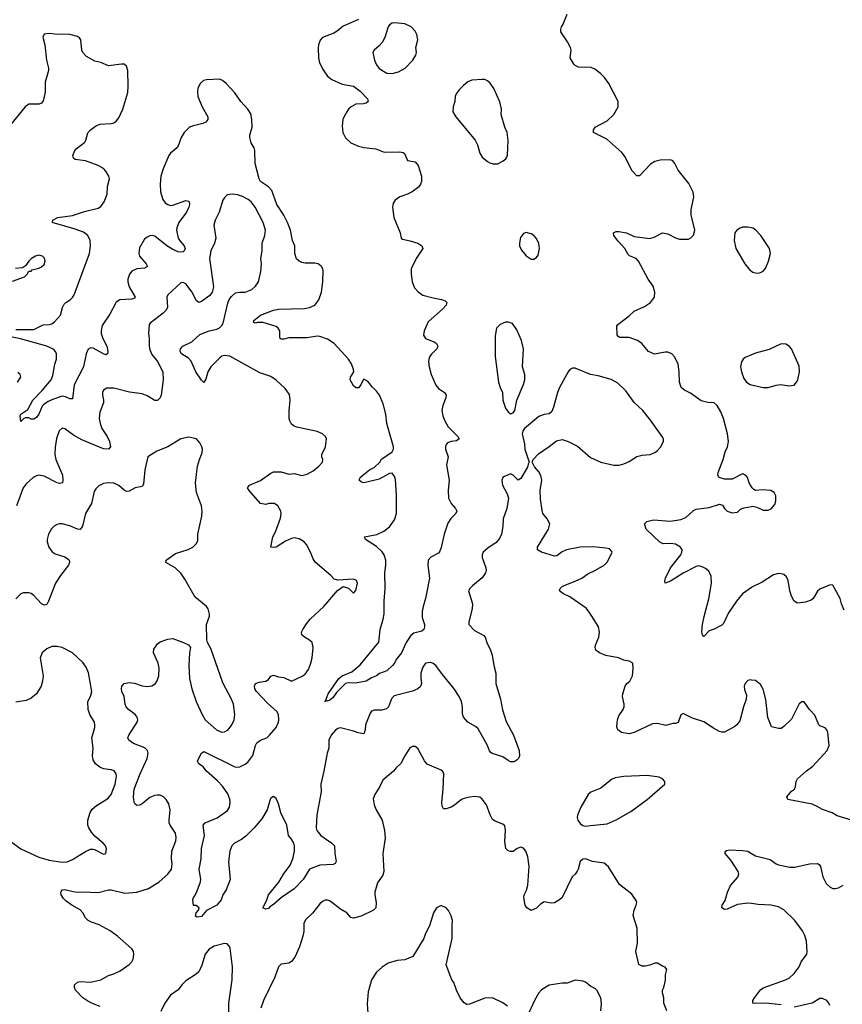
# Model space of a CAD drawing. Header units: inches. Extents: x 2057696 to 2160536, y 827480 to 1016834.
# Tile 384 of 422: x 2134320 to 2140704, y 961380 to 969025. Entities that reach past the tile are written whole.
import ezdxf

# ---------------------------------------------------------------- set-up
doc = ezdxf.new("R2010")
doc.units = ezdxf.units.IN
doc.header["$MEASUREMENT"] = 0
doc.layers.add('C1936', color=7, linetype='Continuous')
doc.layers.add('C1946', color=7, linetype='Continuous')

msp = doc.modelspace()

# ---------------------------------------------------------------- linework, layer by layer
at = {"layer": 'C1936', "color": 5}
for points, elevation in [([(2140000, 965397.3), (2139982, 965430), (2139968, 965470), (2139960.4, 965480.4), (2139936.4, 965496.4), (2139930, 965498), (2139850, 965457.2), (2139790, 965457), (2139749.2, 965470), (2139738, 965490), (2139740.7, 965510), (2139779.7, 965610), (2139794, 965670), (2139814, 965710), (2139822, 965750), (2139812.7, 965810), (2139781.2, 965930), (2139761.5, 965981.5), (2139734, 966030), (2139709.3, 966049.3), (2139690, 966053.2), (2139670, 966049.4), (2139610, 966066.6), (2139526.7, 966126.7), (2139479, 966150), (2139453.2, 966170), (2139439.5, 966210), (2139438.7, 966290), (2139429.6, 966350), (2139403.8, 966403.8), (2139381.2, 966430), (2139350, 966443.7), (2139330, 966443.7), (2139247.8, 966427.8), (2139201.2, 966450), (2139149.6, 966510), (2139115.2, 966535.2), (2139050, 966558.3), (2138976.5, 966556.5), (2138964.5, 966564.5), (2138958, 966578), (2138955.1, 966644.9), (2138962, 966658), (2139050, 966726), (2139090, 966763), (2139170, 966799.3), (2139216, 966830), (2139247, 966870), (2139249.6, 966910), (2139236.4, 966956.4), (2139197, 967010), (2139123.7, 967150), (2139105.2, 967170), (2139051.6, 967191.6), (2139041.7, 967201.7), (2139017, 967250), (2138965.1, 967305.1), (2138932, 967350), (2138929, 967370), (2138950, 967380.5), (2138970, 967381.6), (2139030, 967370.4), (2139090, 967343.1), (2139210, 967326.4), (2139243.9, 967336.1), (2139310, 967370.7), (2139350, 967362.8), (2139410, 967331), (2139442, 967322), (2139510, 967322), (2139528.9, 967331.1), (2139548.9, 967351.1), (2139559, 967390), (2139531.8, 967510), (2139531.8, 967550), (2139552, 967650), (2139546.8, 967686.8), (2139513.9, 967753.9), (2139430, 967857.2), (2139405.2, 967910), (2139389.4, 967929.4), (2139370, 967936), (2139290, 967935.6), (2139250, 967924.2), (2139216.7, 967903.3), (2139130, 967814), (2139110, 967813.2), (2139070, 967853.2), (2139019.5, 967959.5), (2138994.3, 967994.3), (2138876.8, 968096.8), (2138774, 968150), (2138773.2, 968170), (2138786, 968190), (2138880, 968240), (2138931.8, 968290), (2138966, 968350), (2138963.7, 968390), (2138891.2, 968531.2), (2138857.7, 968577.7), (2138828, 968608), (2138782.5, 968642.5), (2138755.3, 968655.3), (2138657.7, 968657.7), (2138630, 968669.5), (2138619.7, 968679.7), (2138593.3, 968730), (2138599.7, 968790), (2138594, 968810), (2138572.7, 968852.7), (2138521, 968930), (2138518.9, 968950), (2138524.2, 968970), (2138539, 968990), (2138570, 969068.7)], 420), ([(2136950, 969026), (2136830, 968974.5), (2136784.2, 968935.8), (2136759.3, 968920.7), (2136670, 968886.3), (2136652.5, 968867.5), (2136639.5, 968830), (2136636.7, 968803.3), (2136638, 968730), (2136646.7, 968690), (2136675.3, 968635.3), (2136710, 968588.2), (2136742, 968562), (2136824.1, 968524.1), (2136910, 968509), (2136961.7, 968470), (2137019.3, 968410), (2137024.9, 968390), (2137010, 968378.4), (2136987.7, 968372.3), (2136930, 968369.8), (2136892.2, 968350), (2136871.8, 968330), (2136847.2, 968290), (2136828.5, 968250), (2136822.4, 968202.4), (2136828.2, 968150), (2136850, 968108), (2136890, 968070.4), (2136950, 968044.4), (2136990, 968032.7), (2137083.9, 968023.9), (2137150, 967996.3), (2137270, 968000.5), (2137295.5, 967995.5), (2137307.3, 967987.3), (2137330.9, 967930.9), (2137390, 967922), (2137412.1, 967892.1), (2137438.4, 967810), (2137437.6, 967770), (2137431.7, 967748.3), (2137414.4, 967725.6), (2137367.3, 967690), (2137329.1, 967670.9), (2137270, 967651), (2137235, 967625), (2137219.9, 967600.1), (2137213.1, 967570), (2137224.6, 967490), (2137272, 967370), (2137282, 967330), (2137290, 967320.7), (2137350, 967308.9), (2137410.3, 967290.3), (2137442, 967270), (2137447.7, 967250), (2137397.1, 967170), (2137359.5, 967090), (2137358.7, 967050), (2137367.2, 966990), (2137384.5, 966944.5), (2137411.5, 966911.5), (2137450, 966887), (2137530, 966865.3), (2137593.7, 966853.7), (2137623, 966843), (2137636.3, 966830), (2137630.7, 966810), (2137602.3, 966777.7), (2137490, 966679.3), (2137460.3, 966610), (2137455.3, 966575.3), (2137470.2, 966550.2), (2137541, 966521), (2137555.8, 966510), (2137564.9, 966490), (2137558.4, 966470), (2137513.9, 966426.1), (2137497.8, 966402.2), (2137492, 966370), (2137497.4, 966330), (2137514, 966270), (2137550, 966188.4), (2137570, 966162), (2137617.1, 966130), (2137628.8, 966110), (2137627.7, 966090), (2137603.6, 966030), (2137597.3, 965990), (2137604.4, 965950), (2137619, 965910), (2137645.2, 965865.2), (2137719.3, 965790), (2137730.6, 965770), (2137710, 965756.2), (2137669.1, 965750.9), (2137641.1, 965738.9), (2137632.2, 965730), (2137626, 965714), (2137624, 965690), (2137646.7, 965630), (2137632.3, 965570), (2137652.6, 965450), (2137644.9, 965370), (2137649.2, 965310), (2137668.3, 965268.3), (2137703, 965230), (2137713.4, 965210), (2137705.5, 965190), (2137666.5, 965153.5), (2137643, 965117), (2137614.5, 965030), (2137592.3, 964927.7), (2137581.1, 964898.9), (2137570, 964882.7), (2137510, 964852.7), (2137490.6, 964829.4), (2137487.3, 964790), (2137501.6, 964690), (2137470.4, 964530), (2137450.3, 964470), (2137444.4, 964430), (2137444.7, 964384.7), (2137462, 964330), (2137462.8, 964310), (2137456, 964290), (2137442, 964278), (2137378.7, 964261.3), (2137356.9, 964243.1), (2137319, 964190), (2137282.6, 964110), (2137242.7, 964057.3), (2137228.4, 964030), (2137214.4, 964010), (2137170.4, 963970), (2137111.7, 963948.3), (2137088.8, 963931.2), (2137050, 963914.7), (2137010, 963888.4), (2136926.9, 963873.1), (2136870, 963875.8), (2136847.9, 963872.1), (2136779.4, 963800.6), (2136750, 963759.7), (2136730, 963743), (2136710, 963733.2), (2136702, 963738), (2136689.1, 963729.1), (2136699.3, 963740.7), (2136698, 963750), (2136715.1, 963790), (2136796.9, 963910), (2136822, 963930), (2136898.3, 963961.7), (2136963.6, 964016.4), (2137107.7, 964192.3), (2137117.3, 964290), (2137141.5, 964370), (2137148, 964412), (2137148.5, 964510), (2137156.5, 964610), (2137154.6, 964730), (2137162.2, 964790), (2137161.6, 964830), (2137149.9, 964869.9), (2137134.1, 964894.1), (2137090, 964935.8), (2137005.1, 964990), (2136997.2, 965010), (2137091.5, 965028.5), (2137145.7, 965054.3), (2137190, 965088.4), (2137230, 965142), (2137243.5, 965190), (2137245.4, 965334.6), (2137235.6, 965455.6), (2137230, 965479.5), (2137210, 965503.5), (2137190, 965502.3), (2137110, 965456.5), (2137013.1, 965433.1), (2136989.8, 965429.8), (2136973.4, 965433.4), (2136955.1, 965450), (2136963.6, 965470), (2136982.9, 965490), (2137036.2, 965530), (2137070.5, 965549.5), (2137114, 965590), (2137128.2, 965611.8), (2137209.7, 965670), (2137221.1, 965690), (2137221.7, 965710), (2137170, 965889.3), (2137161.9, 965961.9), (2137142.2, 966042.2), (2137112, 966110), (2137090, 966140.5), (2137054.6, 966174.6), (2137026.4, 966210), (2137010, 966224.8), (2136990, 966233.8), (2136984.6, 966230), (2136967.7, 966190), (2136950, 966166.9), (2136930, 966166.9), (2136910, 966183), (2136885.3, 966230), (2136887.9, 966250), (2136912.2, 966290), (2136911.3, 966310), (2136894.3, 966354.3), (2136871, 966390), (2136761, 966510), (2136710, 966545.6), (2136650, 966566), (2136630, 966567.3), (2136550, 966554), (2136410, 966555.1), (2136370, 966544.7), (2136350, 966544.2), (2136342.9, 966550), (2136340.4, 966560.4), (2136338.5, 966610), (2136326.6, 966630), (2136310, 966642), (2136210, 966675), (2136165.1, 966674.9), (2136149.8, 966669.8), (2136135.3, 966675.3), (2136136.9, 966690), (2136188, 966730), (2136289.1, 966770.9), (2136330, 966778.8), (2136530, 966783.5), (2136570, 966791.4), (2136611.5, 966808.5), (2136642.6, 966850), (2136661.4, 966910), (2136672.7, 966990), (2136674.6, 967074.6), (2136672.6, 967090), (2136661.6, 967110), (2136637.2, 967130), (2136610, 967135.8), (2136535.8, 967135.8), (2136510, 967140.5), (2136489.2, 967150), (2136469.7, 967169.7), (2136456.3, 967210), (2136455.8, 967270), (2136436.5, 967310), (2136422.8, 967390), (2136399, 967450), (2136370, 967506.8), (2136315.3, 967590), (2136278.3, 967698.3), (2136250, 967727.7), (2136189.1, 967769.1), (2136178.7, 967790), (2136148.5, 967910), (2136144.8, 968010), (2136138.8, 968030), (2136116.4, 968070), (2136105.3, 968110), (2136105.1, 968130), (2136123.9, 968190), (2136121.8, 968250), (2136113.6, 968293.6), (2136092.1, 968330), (2136035.6, 968390), (2135990, 968458), (2135923.9, 968530), (2135894.6, 968554.6), (2135870, 968562.9), (2135770, 968559.7), (2135747, 968553), (2135720.3, 968530), (2135702.7, 968490), (2135699.6, 968470), (2135703.6, 968430), (2135736.5, 968350), (2135780.2, 968270), (2135780.2, 968250), (2135764.2, 968230), (2135741.4, 968218.6), (2135670, 968202.3), (2135637.6, 968190), (2135596.5, 968150), (2135574.2, 968110), (2135550, 968046.6), (2135533.6, 968026.4), (2135490.2, 967990), (2135476.9, 967970), (2135433.4, 967866.6), (2135416.6, 967810), (2135411, 967750), (2135411.9, 967690), (2135430, 967630.4), (2135450, 967604), (2135470.7, 967590), (2135490, 967583.9), (2135510, 967584.2), (2135610, 967620.3), (2135630, 967616.3), (2135635.5, 967610), (2135638.4, 967590), (2135633.7, 967570), (2135614.3, 967530), (2135556.2, 967450), (2135539.1, 967410), (2135536.5, 967390), (2135550.2, 967330), (2135565, 967305), (2135598, 967270), (2135603.7, 967250), (2135597.1, 967230), (2135590, 967222.9), (2135570, 967219.8), (2135550, 967223.5), (2135510, 967241.1), (2135461, 967270), (2135370, 967343.5), (2135350, 967348.7), (2135330, 967346.4), (2135310, 967338), (2135290, 967320.4), (2135250, 967253.6), (2135244.7, 967210), (2135251.3, 967190), (2135303.1, 967130), (2135311.5, 967108.5), (2135290, 967095.4), (2135230, 967089.8), (2135190, 967073.8), (2135172.8, 967050), (2135160.2, 967010), (2135159.4, 966990), (2135170, 966952.4), (2135217.4, 966870), (2135210, 966862), (2135190, 966855.9), (2135096.3, 966850), (2135070, 966832.9), (2135020.7, 966739.3), (2134961.5, 966650), (2134951.5, 966610), (2134951.4, 966590), (2134964.4, 966550), (2134996, 966490), (2135004.4, 966450), (2135000.7, 966430), (2134990, 966424.2), (2134970, 966429.8), (2134890, 966476.1), (2134870, 966477.3), (2134853, 966467), (2134835.9, 966430), (2134815.4, 966330), (2134743.9, 966190), (2134730, 966080.9), (2134710, 966081), (2134676.5, 966096.5), (2134650, 966101), (2134581.5, 966078.5), (2134540.1, 966059.9), (2134504.2, 966035.8), (2134495.2, 966024.8), (2134470, 965962), (2134450, 965937.4), (2134430, 965924.2), (2134410, 965922.7), (2134390, 965932.7), (2134365.8, 965934.2), (2134352, 965930), (2134330, 965906), (2134324.5, 965950), (2134330, 965963), (2134382.3, 965997.7), (2134422.2, 966070), (2134494.6, 966145.4), (2134564.8, 966230), (2134576.5, 966263.5), (2134592.8, 966350), (2134607, 966390), (2134605.7, 966430), (2134598, 966450), (2134585.2, 966465.2), (2134530, 966491.4), (2134327, 966547), (2134250, 966561.7)], 420), ([(2134290, 966618.6), (2134430, 966619.2), (2134503.1, 966656.9), (2134550, 966658), (2134570, 966664.6), (2134590, 966678.7), (2134636.4, 966730), (2134653.1, 966790), (2134664.7, 966815.3), (2134679.6, 966830), (2134712.8, 966850), (2134731.2, 966868.8), (2134742.4, 966890), (2134861.2, 967210), (2134869.8, 967270), (2134867.6, 967310), (2134849.7, 967350), (2134815.5, 967375.5), (2134750, 967400.2), (2134573.2, 967450), (2134574, 967454), (2134578.4, 967470), (2134617.2, 967490), (2134730, 967506.2), (2134823.8, 967536.2), (2134930, 967562), (2134950, 967574), (2134976, 967610), (2134998.9, 967670), (2135000.5, 967730), (2135016.2, 967790), (2135011.8, 967810), (2134989.6, 967850), (2134971.6, 967870), (2134930, 967892), (2134830, 967928.4), (2134750, 967939.6), (2134737, 967950), (2134733.6, 967970), (2134748.2, 968010), (2134757.8, 968022.2), (2134824.8, 968075.2), (2134833.3, 968090), (2134850, 968147.3), (2134869.8, 968170.2), (2134917, 968203), (2134944.9, 968215.1), (2135030, 968218.7), (2135050, 968224.9), (2135070, 968237.6), (2135090, 968262.4), (2135121.4, 968330), (2135159.6, 968460.4), (2135163.1, 968510), (2135158.7, 968630), (2135150, 968664), (2135130, 968679.3), (2135110, 968680.9), (2135010, 968666.6), (2134950, 968692.3), (2134903.3, 968703.3), (2134839.1, 968739.1), (2134809.3, 968770), (2134802, 968790), (2134794.5, 968870), (2134784.8, 968884.8), (2134770, 968896), (2134710, 968909.4), (2134592.1, 968912.1), (2134550, 968918), (2134510, 968911.8), (2134499.3, 968890), (2134516.4, 968830), (2134528.5, 968710), (2134544.4, 968650), (2134543.1, 968630), (2134518.7, 968541.3), (2134517.4, 968462.6), (2134503.4, 968396.6), (2134490, 968378.4), (2134471.3, 968368.7), (2134390, 968369.7), (2134362.3, 968350), (2134249, 968210)], 420), ([(2140000, 963898.1), (2139990, 963899), (2139970, 963894), (2139951, 963870), (2139942.8, 963850), (2139944, 963824), (2139959.8, 963779.8), (2139958.8, 963750), (2139937.3, 963690), (2139910, 963582), (2139886.8, 963550), (2139870, 963536), (2139790, 963492.3), (2139770, 963492), (2139750, 963499.5), (2139704.2, 963524.2), (2139630, 963573.6), (2139541.7, 963601.7), (2139470, 963637.2), (2139451, 963629), (2139430.5, 963569.5), (2139410, 963561.2), (2139390, 963561.2), (2139335.3, 963544.7), (2139270, 963559.7), (2139230, 963557.4), (2139090.2, 963489.8), (2139050, 963479.1), (2138990, 963489.6), (2138962, 963510), (2138954.7, 963534.7), (2138959.7, 963590), (2138970, 963618.8), (2139004.5, 963670), (2139012, 963690), (2139012, 963710), (2138999.5, 963770), (2139001.6, 963790), (2139019.3, 963850), (2139032.7, 963870), (2139055.1, 963890), (2139075.1, 963930), (2139082, 963990), (2139078, 964030), (2139050, 964044), (2139010, 964053.2), (2138968, 964070), (2138869.7, 964089.7), (2138819, 964110), (2138792.7, 964130), (2138786, 964150), (2138789.3, 964169.3), (2138814.7, 964230), (2138820.5, 964270), (2138811.3, 964310), (2138797.8, 964337.8), (2138743, 964423), (2138715.3, 964455.3), (2138590, 964543.6), (2138535.3, 964570), (2138509.2, 964590), (2138514, 964610), (2138532.5, 964627.5), (2138630, 964664.9), (2138682, 964690), (2138730, 964722.8), (2138790, 964750.8), (2138855.3, 964790), (2138883.1, 964816.9), (2138918, 964890), (2138916.4, 964896.4), (2138896.4, 964916.4), (2138870, 964922), (2138770, 964931.8), (2138669.5, 964929.5), (2138564.7, 964910), (2138530, 964894.5), (2138490, 964862.7), (2138470, 964859.3), (2138369.6, 964889.6), (2138339, 964910), (2138339.3, 964930), (2138424, 965070), (2138434, 965110), (2138414, 965150), (2138381.2, 965190), (2138374.8, 965214.8), (2138362.5, 965302.5), (2138359.5, 965370), (2138372.7, 965450), (2138365.6, 965485.6), (2138350, 965515.3), (2138314.6, 965554.6), (2138298, 965590), (2138306, 965610), (2138346.3, 965653.7), (2138430, 965710.7), (2138485.4, 965754.6), (2138530, 965766.8), (2138578, 965750), (2138650, 965714), (2138750, 965626.4), (2138830.2, 965590.2), (2138930, 965565.3), (2138972.7, 965567.3), (2139010, 965576.4), (2139050, 965594.9), (2139110, 965634.4), (2139150, 965643.8), (2139211.9, 965648.1), (2139250, 965664), (2139270, 965680.7), (2139292.9, 965707.1), (2139316, 965750), (2139316, 965770), (2139306, 965790), (2139215.5, 965915.5), (2139155.6, 965990), (2139090, 966054), (2139023.1, 966143.1), (2138962.9, 966202.9), (2138910, 966231.1), (2138810, 966259.8), (2138750, 966269.7), (2138650, 966313), (2138630, 966319.7), (2138610, 966319.6), (2138590, 966309.4), (2138576.4, 966290), (2138510.4, 966170), (2138494.4, 966130), (2138464.1, 966015.9), (2138450, 965982), (2138430, 965965.2), (2138390, 965959.3), (2138350, 965945.2), (2138238, 965850), (2138224.7, 965830), (2138221, 965810), (2138238.8, 965730), (2138240.7, 965690), (2138274, 965590), (2138265.4, 965574.6), (2138262, 965550), (2138210, 965462), (2138190, 965448.7), (2138150, 965489.2), (2138130, 965498), (2138082, 965478), (2138071, 965470), (2138061, 965450), (2138066.8, 965410), (2138103.9, 965343.9), (2138114, 965310), (2138102, 965230), (2138072, 965150), (2138070.3, 965089.7), (2138059, 965030), (2138044.1, 964995.9), (2138016.7, 964963.3), (2137955.1, 964924.9), (2137918, 964890), (2137910.4, 964870), (2137910.4, 964850), (2137937.6, 964770), (2137940.3, 964750), (2137936.5, 964730), (2137910, 964691.6), (2137833.4, 964630), (2137814, 964610), (2137802.8, 964590), (2137834.6, 964490), (2137831.8, 964450), (2137807, 964350), (2137806.7, 964330), (2137850, 964283.1), (2137922.9, 964242.9), (2137932.4, 964230), (2137945.3, 964190), (2137974.6, 964130), (2137987.6, 964090), (2137999.6, 964010), (2138014.3, 963950), (2138015.9, 963870), (2138051.8, 963748.2), (2138066.6, 963666.6), (2138095.4, 963575.4), (2138153.1, 963470), (2138197.1, 963350), (2138199.1, 963310), (2138190.6, 963289.4), (2138182, 963278), (2138157.5, 963262.5), (2138130, 963263.6), (2138110, 963272), (2138070, 963300.7), (2137987.5, 963327.5), (2137975.5, 963335.5), (2137967.2, 963347.2), (2137952, 963390), (2137879.1, 963519.1), (2137858, 963538), (2137798, 963570), (2137765.1, 963610), (2137756.3, 963636.3), (2137757.1, 963690), (2137749.2, 963730), (2137730, 963769.8), (2137691.3, 963830), (2137600.5, 963940.5), (2137550, 964009.7), (2137530, 964025.1), (2137510, 964033.5), (2137470.4, 964029.6), (2137450, 963999), (2137433.7, 963950), (2137433.4, 963910), (2137439.6, 963870), (2137431.8, 963848.2), (2137410.9, 963829.1), (2137370, 963810.9), (2137226, 963774), (2137206.8, 963753.2), (2137182.3, 963690), (2137166.5, 963673.5), (2137130, 963663.5), (2137070, 963664.2), (2137050, 963656.2), (2137038.9, 963641.1), (2137003.1, 963550), (2137001.5, 963510), (2136990, 963480.7), (2136947, 963487), (2136910, 963501.6), (2136810, 963526), (2136790, 963522.4), (2136770, 963509.6), (2136738.7, 963470), (2136719.3, 963430), (2136720.7, 963370), (2136707.7, 963330), (2136681.6, 963190), (2136657.1, 963090), (2136660.4, 963030), (2136627, 962850), (2136622.4, 962750), (2136626.4, 962730), (2136656.3, 962690), (2136742.8, 962630), (2136764, 962610), (2136766, 962550), (2136777.3, 962490), (2136767.9, 962472.1), (2136753.8, 962466.2), (2136650, 962460.4), (2136570.2, 962429.8), (2136520.9, 962350), (2136450, 962277.7), (2136351.1, 962208.9), (2136290, 962155.1), (2136262, 962138), (2136250, 962124), (2136230, 962118), (2136210, 962126), (2136210, 962134), (2136236.2, 962183.8), (2136251.6, 962230), (2136331.6, 962328.4), (2136366.6, 962390), (2136419.3, 962460.7), (2136440.6, 962510), (2136454.1, 962570), (2136453.7, 962610), (2136448.9, 962630), (2136430, 962663.5), (2136407.3, 962690), (2136393.5, 962770), (2136345.8, 962865.8), (2136330, 962937.2), (2136310, 962977.2), (2136290, 962994), (2136270, 962981.2), (2136263.8, 962970), (2136240.3, 962890), (2136200.4, 962819.6), (2136139.5, 962750), (2136074.3, 962685.7), (2136040.4, 962659.6), (2135987.7, 962632.3), (2135967.2, 962610), (2135951.8, 962570), (2135940.4, 962490), (2135954.9, 962350), (2135922, 962270), (2135897.3, 962230), (2135884, 962190), (2135850, 962149.2), (2135770.7, 962109.3), (2135730, 962062), (2135696.4, 962056.4), (2135685.6, 962065.6), (2135689, 962091), (2135708, 962110), (2135713.2, 962130), (2135690, 962148), (2135670, 962146), (2135664, 962190), (2135669.3, 962210), (2135678.9, 962221.1), (2135698, 962262), (2135723, 962330), (2135725.1, 962350), (2135712.4, 962430), (2135727.9, 962510), (2135732.1, 962590), (2135754.7, 962690), (2135744.4, 962770), (2135759.6, 962790), (2135851.7, 962828.3), (2135933.9, 962886.1), (2135949.1, 962910.9), (2135954.2, 962950), (2135951.9, 962971.9), (2135935.4, 963015.4), (2135895.1, 963075.1), (2135856.5, 963116.5), (2135769.7, 963190), (2135742.9, 963222.9), (2135709, 963250), (2135699.3, 963270), (2135730, 963331.3), (2135750, 963344), (2135990, 963224), (2136010, 963220.2), (2136030, 963223.1), (2136070, 963243.7), (2136090, 963259.5), (2136130, 963312.7), (2136150.5, 963389.5), (2136161.8, 963410), (2136189.9, 963430.1), (2136237.4, 963450), (2136259.7, 963470), (2136310, 963530.4), (2136328.5, 963570), (2136332, 963590), (2136328.5, 963628.5), (2136317.4, 963650), (2136239.7, 963719.7), (2136158, 963810), (2136146, 963830), (2136142.4, 963850), (2136149.3, 963870), (2136177.7, 963882.3), (2136230.9, 963889.1), (2136250, 963901.6), (2136270, 963927.7), (2136290, 963935.5), (2136330, 963923.8), (2136370, 963918.4), (2136430, 963888), (2136512.4, 963927.6), (2136535.4, 963944.6), (2136561, 963979), (2136578.3, 964021.7), (2136589.6, 964070), (2136597, 964150), (2136589.3, 964190), (2136568.1, 964208.1), (2136529.3, 964230), (2136509.5, 964250), (2136507, 964270), (2136517, 964290), (2136545.3, 964334.7), (2136574.5, 964370), (2136679.5, 964470), (2136785.6, 964594.4), (2136830, 964624.7), (2136870.9, 964610.9), (2136910, 964572), (2136930, 964594), (2136941.2, 964650), (2136934, 964670), (2136910, 964681.2), (2136790, 964672.7), (2136762, 964682), (2136736, 964710), (2136613.9, 964813.9), (2136598, 964838), (2136578.3, 964890), (2136546.6, 964950), (2136527.8, 964970), (2136490, 964994.8), (2136450, 965002), (2136430, 964997.6), (2136384.2, 964975.8), (2136310, 964929.6), (2136286.3, 964926.3), (2136269.4, 964929.4), (2136284.5, 965010), (2136304.5, 965050), (2136343.9, 965156.1), (2136349.6, 965190), (2136347, 965210), (2136324.5, 965250), (2136299, 965270), (2136254, 965270), (2136230, 965262), (2136190, 965269.2), (2136100.9, 965370), (2136089.2, 965390), (2136104, 965410), (2136190, 965447.2), (2136270, 965504.4), (2136290, 965514), (2136350, 965514.4), (2136410, 965497), (2136450, 965501.1), (2136510, 965486.5), (2136550, 965496.5), (2136597.8, 965522.2), (2136641.7, 965558.3), (2136669.3, 965590), (2136673.2, 965610), (2136666, 965630), (2136665.2, 965650), (2136692.7, 965710), (2136701.2, 965770), (2136694, 965790), (2136669, 965810), (2136627.8, 965827.8), (2136470, 965860.4), (2136450, 965868.4), (2136430, 965884), (2136416.1, 965910), (2136412.8, 965930), (2136410.9, 965989.1), (2136420.5, 966070), (2136415.1, 966115.1), (2136381.7, 966161.7), (2136310, 966227.3), (2136270, 966255.1), (2136182.8, 966282.8), (2135950, 966413.5), (2135910, 966418.2), (2135890, 966411.9), (2135870, 966398.5), (2135802.7, 966330), (2135779.1, 966290), (2135764.9, 966235.1), (2135750, 966209.5), (2135730, 966227), (2135686.6, 966290), (2135650, 966374), (2135630, 966396), (2135576, 966430), (2135566.6, 966450), (2135569.4, 966470), (2135586, 966490), (2135655.8, 966524.2), (2135717.8, 966582.2), (2135789.8, 966610.2), (2135850, 966623.2), (2135870, 966632.9), (2135888.3, 966650), (2135900.4, 966670), (2135935.2, 966824.8), (2135946.6, 966853.4), (2135963.3, 966876.7), (2135995.2, 966904.8), (2136030, 966910.4), (2136070, 966910.5), (2136122, 966930), (2136150, 966956), (2136173.6, 966990), (2136192.8, 967070), (2136196.3, 967130), (2136191.3, 967170), (2136201.1, 967230), (2136201.1, 967290), (2136223, 967350), (2136228.2, 967390), (2136209.7, 967450), (2136147.3, 967570), (2136117.4, 967610), (2136093, 967630), (2136050, 967653.5), (2136010, 967665.3), (2135970, 967670.9), (2135930, 967664.5), (2135911.8, 967648.2), (2135897, 967623), (2135869, 967530), (2135836.9, 967470), (2135826, 967430), (2135842.8, 967330), (2135831.3, 967290), (2135804.5, 967230), (2135793.7, 967170), (2135823.5, 966950), (2135814, 966910), (2135795.1, 966884.9), (2135730, 966836.2), (2135709.7, 966829.7), (2135690, 966845.2), (2135659.7, 966910), (2135610, 966973.6), (2135590, 966985.1), (2135570, 966982), (2135470.3, 966889.7), (2135462.6, 966870), (2135466.6, 966793.4), (2135455.8, 966770), (2135433, 966747), (2135333.4, 966670), (2135325.1, 966654.9), (2135320.5, 966590), (2135325.5, 966550), (2135324.9, 966490), (2135330, 966462), (2135346.2, 966426.2), (2135390.5, 966370.5), (2135430.5, 966290), (2135434, 966230), (2135418.4, 966110), (2135410, 966089.3), (2135390, 966069.6), (2135370, 966067.8), (2135310, 966103.5), (2135270, 966119.7), (2135172.9, 966132.9), (2135050, 966165.1), (2134995.9, 966164.1), (2134970.5, 966149.5), (2134963, 966130), (2134962.4, 966110), (2134971.8, 966071.8), (2134971.7, 966050), (2134941.2, 965978.8), (2134936.9, 965930), (2134943.9, 965890), (2134957.2, 965850), (2134998.6, 965790), (2135017.3, 965750), (2135024.9, 965710), (2135010.2, 965689.8), (2134970, 965694.2), (2134801.9, 965761.9), (2134738.2, 965798.2), (2134670, 965849.3), (2134650, 965852.7), (2134626, 965834), (2134607, 965773), (2134594.9, 965705.1), (2134593.1, 965650), (2134602, 965610), (2134652.3, 965490), (2134654.7, 965450), (2134651.3, 965428.7), (2134630, 965423.1), (2134610, 965428.8), (2134510, 965480.4), (2134470, 965488.2), (2134450, 965483.5), (2134424.4, 965470), (2134370, 965420.5), (2134346.5, 965390), (2134294.4, 965250)], 440), ([(2140000, 967408.3), (2139970, 967415.1), (2139930, 967414), (2139912.3, 967407.7), (2139886, 967390), (2139870.6, 967369.4), (2139864, 967310), (2139877.3, 967250), (2139947.7, 967130), (2139990, 967079.1), (2140000, 967072.3)], 420), ([(2134265.4, 966994.6), (2134358, 967030), (2134378, 967050), (2134390, 967074), (2134410, 967074), (2134418, 967082), (2134470, 967096), (2134490, 967106), (2134510, 967124.7), (2134517.2, 967150), (2134512.9, 967172.9), (2134498, 967190), (2134470, 967197.2), (2134442, 967190), (2134411.3, 967170), (2134391.3, 967150), (2134366.4, 967113.6), (2134342, 967098), (2134287.3, 967092.7)], 440), ([(2140000, 966423), (2139950, 966401.2), (2139936, 966390), (2139922.8, 966370), (2139914, 966330), (2139922, 966290), (2139941, 966239), (2139962, 966210), (2139990, 966192.7), (2140000, 966190.4)], 420), ([(2134302.7, 966210), (2134329.2, 966250), (2134324, 966270), (2134305.6, 966285.6)], 440), ([(2134944.2, 961364.2), (2134890, 961383.1), (2134850, 961403.1), (2134810, 961429.8), (2134753.3, 961490), (2134745.1, 961510), (2134746, 961530), (2134770, 961553), (2134790, 961556.4), (2134870, 961553.1), (2134950, 961571.3), (2135010, 961603.2), (2135050, 961616), (2135100.1, 961639.9), (2135169.6, 961690), (2135189.5, 961710), (2135200.7, 961730), (2135207.3, 961770), (2135204.5, 961790), (2135191.8, 961810), (2135078.4, 961910), (2135023.7, 961950), (2134936.6, 961996.6), (2134876.8, 962016.8), (2134850.8, 962030.8), (2134830, 962051.8), (2134809.7, 962090), (2134790, 962113.7), (2134723.7, 962150), (2134680.9, 962180.9), (2134661.1, 962201.1), (2134642.9, 962230), (2134639.3, 962250), (2134642.9, 962257.1), (2134652, 962268), (2134670, 962272.4), (2134735.3, 962255.3), (2134768.7, 962251.3), (2134810, 962253.4), (2134930, 962247.3), (2135010, 962267.9), (2135030, 962267.9), (2135136.6, 962243.4), (2135230, 962250.3), (2135320.1, 962279.9), (2135403.7, 962330), (2135469.7, 962390.3), (2135498.7, 962430), (2135504.4, 962470), (2135498.7, 962510), (2135501.5, 962570), (2135532.3, 962650), (2135535.8, 962675.8), (2135528.3, 962710), (2135487.4, 962770), (2135481.5, 962790), (2135479.8, 962810), (2135488, 962890), (2135477, 962937), (2135456.9, 962970), (2135437, 962990), (2135410, 963003), (2135390, 963005.1), (2135370, 963002.6), (2135330, 962985.1), (2135270, 962935.6), (2135250, 962925.1), (2135230, 962923.7), (2135215.3, 962935.3), (2135208.6, 962948.6), (2135203.5, 962990), (2135209.8, 963050), (2135255.4, 963170), (2135309.5, 963289.5), (2135316.9, 963330), (2135311.6, 963350), (2135290.8, 963370.8), (2135204.1, 963404.1), (2135167, 963430), (2135160.7, 963450), (2135167.6, 963470), (2135231.6, 963570), (2135237, 963590), (2135232, 963610), (2135217, 963630), (2135163.6, 963670), (2135146, 963690), (2135138.9, 963710), (2135131.2, 963770), (2135113.3, 963810), (2135109.6, 963830), (2135112, 963850), (2135130, 963870.4), (2135170, 963878), (2135210, 963873.1), (2135270, 963853.7), (2135310, 963848.7), (2135346.5, 963853.5), (2135371.2, 963868.8), (2135387.7, 963892.3), (2135400.7, 963930), (2135401.6, 963990), (2135395.1, 964030), (2135359.6, 964110), (2135361.7, 964138.3), (2135390, 964178.8), (2135410, 964194), (2135470, 964216.3), (2135510, 964220.7), (2135592, 964190), (2135630.7, 964170.7), (2135644.7, 964150), (2135638, 964110), (2135632.9, 964010), (2135638.5, 963910), (2135644.9, 963875.1), (2135655.2, 963830), (2135690.3, 963730), (2135735.6, 963630), (2135758.9, 963590), (2135847, 963510), (2135890, 963494.3), (2135910, 963494.6), (2135936.9, 963510), (2135967.1, 963550), (2135983.5, 963590), (2135989.7, 963630.3), (2135979.2, 963710), (2135963.9, 963750), (2135895.6, 963875.6), (2135803.3, 964143.3), (2135778, 964190), (2135772.3, 964210), (2135769, 964330), (2135793.6, 964393.6), (2135794, 964410), (2135784, 964450), (2135769, 964470), (2135693.1, 964533.1), (2135674.3, 964554.3), (2135602.3, 964682.3), (2135570, 964726.6), (2135526.6, 964770), (2135454, 964810), (2135457.2, 964830), (2135530, 964879.3), (2135627.9, 964912.1), (2135664, 964930), (2135690, 964956), (2135701.5, 964978.5), (2135703.7, 965030), (2135733.6, 965170), (2135735.6, 965210), (2135731.5, 965250), (2135693.5, 965353.5), (2135685.4, 965430), (2135701.1, 965558.9), (2135714.5, 965610), (2135736.9, 965663.1), (2135738.4, 965690), (2135734.5, 965710), (2135719.3, 965739.3), (2135691.3, 965771.3), (2135630, 965784.2), (2135570, 965769.7), (2135470.2, 965709.8), (2135385.7, 965674.3), (2135316, 965630), (2135290.3, 965530), (2135282, 965418), (2135270, 965401.6), (2135216, 965390), (2135170, 965363.6), (2135150, 965362.4), (2135130, 965373), (2135090, 965407.6), (2135050, 965427.3), (2135010, 965429.6), (2134970, 965425.1), (2134933.5, 965406.5), (2134910, 965382.7), (2134898.5, 965361.5), (2134877.7, 965270), (2134830.3, 965190), (2134806.8, 965093.2), (2134790, 965067.6), (2134770, 965069.7), (2134710, 965096), (2134649, 965111), (2134630, 965111.1), (2134610, 965104.7), (2134587.9, 965092.1), (2134567.7, 965072.3), (2134544.9, 965030), (2134534.4, 964990), (2134534.4, 964970), (2134546, 964930), (2134573, 964893), (2134596.9, 964876.9), (2134670, 964854), (2134697.3, 964837.3), (2134703.7, 964830), (2134707.4, 964810), (2134700.2, 964790), (2134636.5, 964710), (2134598.5, 964650), (2134544.4, 964510), (2134530, 964485.1), (2134510, 964478.9), (2134490, 964488.5), (2134430, 964553.6), (2134410, 964569.6), (2134390, 964576.3), (2134350, 964574.7), (2134330, 964566.3), (2134290, 964529.6)], 460), ([(2140000, 964617.7), (2139930, 964568.4), (2139882, 964510), (2139820.5, 964419.5), (2139783.1, 964336.9), (2139770, 964325.1), (2139710, 964292.7), (2139670, 964281.2), (2139630, 964235.3), (2139619, 964250), (2139613.2, 964270), (2139620.5, 964330), (2139631.6, 964391.6), (2139669.5, 964529.5), (2139689.4, 964650), (2139686.3, 964706.3), (2139666, 964746), (2139643.7, 964763.7), (2139616.3, 964776.3), (2139590, 964783.6), (2139570, 964779.7), (2139470, 964726.9), (2139370, 964665.1), (2139328.7, 964650), (2139326, 964666), (2139332.7, 964690), (2139369.7, 964770), (2139451, 964870), (2139459.1, 964890), (2139460.5, 964910), (2139449.6, 964930), (2139410, 964954.2), (2139370, 964958), (2139314.7, 964954.7), (2139288.6, 964968.6), (2139182.7, 965070), (2139168.7, 965110), (2139188, 965130), (2139238.9, 965141.1), (2139370, 965132), (2139450, 965144.2), (2139490, 965161.3), (2139550, 965214.9), (2139570, 965226), (2139670, 965236.4), (2139750, 965264), (2139774.8, 965254.8), (2139790.8, 965230), (2139811, 965210), (2139850, 965195.5), (2139890, 965202), (2139915.1, 965224.9), (2139943.7, 965236.3), (2140000, 965246)], 420), ([(2134242.7, 962650), (2134330, 962588.5), (2134470, 962521.5), (2134550, 962498.2), (2134650, 962483.5), (2134690, 962485.8), (2134730, 962504), (2134830, 962567), (2134870, 962583.8), (2134890, 962585.5), (2134901.6, 962581.6), (2134970, 962546), (2134988.7, 962551.3), (2134993.6, 962586.4), (2134985.2, 962610), (2134969, 962630), (2134904.6, 962684.6), (2134876.6, 962716.6), (2134856.3, 962750), (2134849.7, 962770), (2134849.7, 962810), (2134866.6, 962870), (2134883.7, 962896.3), (2134915.5, 962924.5), (2134990, 962967.2), (2135010, 962984.2), (2135029.7, 963010), (2135060.8, 963090), (2135071, 963151), (2135068, 963170), (2135052.5, 963192.5), (2135030, 963201.7), (2134970, 963209.7), (2134941.4, 963221.4), (2134907.6, 963247.6), (2134890, 963279), (2134885.3, 963310), (2134890.8, 963370), (2134881.4, 963450), (2134902.4, 963530), (2134903.6, 963550), (2134899.6, 963570), (2134864, 963630), (2134852.3, 963670), (2134849.7, 963730), (2134871.1, 963770), (2134880.5, 963810), (2134853.6, 963953.6), (2134836.6, 963996.6), (2134810, 964035.3), (2134730, 964109.3), (2134650, 964149.5), (2134610, 964159.6), (2134570, 964158.4), (2134530, 964140.9), (2134494.8, 964110), (2134479.1, 964070), (2134502.4, 963930), (2134498, 963890), (2134486, 963850), (2134450, 963791.5), (2134410, 963757.4), (2134370, 963738.3), (2134290, 963726)], 480), ([(2139341.2, 961330), (2139319, 961390), (2139319, 961430), (2139309, 961470), (2139309.2, 961490), (2139319, 961510), (2139332.9, 961567.1), (2139333.2, 961610), (2139341.2, 961650), (2139329.3, 961669.3), (2139310, 961676), (2139270, 961700.7), (2139250, 961700.5), (2139210, 961682.9), (2139175.5, 961675.5), (2139150, 961676), (2139126, 961690), (2139100.9, 961790), (2139115.5, 961855.5), (2139112.7, 961970), (2139081.2, 962070), (2139089.2, 962110), (2139105.2, 962150), (2139109.2, 962170), (2139105.6, 962185.6), (2139070, 962234), (2138974, 962310), (2138890, 962448), (2138855.1, 962475.1), (2138766, 962490), (2138711.6, 962508.4), (2138690, 962508), (2138671, 962489), (2138654.8, 962430), (2138646.2, 962413.8), (2138630.7, 962390), (2138608.2, 962370), (2138530.4, 962210), (2138510.7, 962190), (2138470, 962167.3), (2138445.6, 962165.6), (2138390, 962176.2), (2138362.2, 962157.8), (2138330, 962127.6), (2138290, 962109.2), (2138255.3, 962130), (2138242.7, 962150), (2138232, 962210), (2138234.5, 962230), (2138254, 962266), (2138264.1, 962304.1), (2138274.5, 962450), (2138264.8, 962524.8), (2138249.3, 962570), (2138230, 962592.7), (2138210, 962600.9), (2138181, 962590), (2138150, 962566.6), (2138130, 962566), (2138112.1, 962572.1), (2138093.2, 962590), (2138084.9, 962644.9), (2138091.5, 962731.5), (2138084.8, 962764.8), (2138070, 962779.3), (2138010, 962800.9), (2137990, 962816), (2137971.8, 962850), (2137943.7, 962930), (2137910, 962974), (2137890, 962989.2), (2137850, 962993.6), (2137810, 962989.5), (2137770, 962978.4), (2137750, 962969.7), (2137694.7, 962925.3), (2137670, 962911), (2137630, 962897.4), (2137610, 962898), (2137598, 962918), (2137595.1, 962950), (2137605.7, 963050), (2137611.7, 963171.7), (2137601.2, 963190), (2137590, 963198), (2137483.8, 963243.8), (2137462, 963270), (2137410, 963366.6), (2137390, 963380.7), (2137370, 963380.7), (2137348.9, 963371.1), (2137308.7, 963310), (2137279.3, 963250), (2137242.9, 963217.1), (2137220.7, 963190), (2137138.8, 963121.2), (2137116.3, 963070), (2137076.3, 963010), (2137064.1, 962975.9), (2137070.5, 962930), (2137086, 962890), (2137132.4, 962810), (2137151.8, 962730), (2137157.4, 962670), (2137138.7, 962550), (2137145.5, 962410), (2137137.6, 962382.4), (2137098, 962322), (2137076.9, 962250), (2137076.1, 962230), (2137086.9, 962170), (2137084.9, 962130), (2137067.3, 962110), (2136970, 962065.6), (2136910, 962049), (2136890, 962055.3), (2136858, 962090), (2136810, 962118), (2136730, 962179.6), (2136710, 962189.6), (2136690, 962189.6), (2136670, 962178.4), (2136650, 962159.5), (2136592.4, 962087.6), (2136542, 962038), (2136525.3, 962010), (2136524.9, 961944.9), (2136518.2, 961910), (2136492.6, 961827.4), (2136455.2, 961744.8), (2136430, 961712.8), (2136410, 961699.2), (2136350, 961691.5), (2136328.5, 961670), (2136300.9, 961590), (2136213.6, 961410), (2136191.3, 961350)], 460), ([(2140000, 962162), (2139970, 962166.6), (2139890, 962155.1), (2139810, 962118.4), (2139790, 962116), (2139770, 962129), (2139772.3, 962150), (2139794.2, 962185.8), (2139813.3, 962250), (2139836.4, 962303.6), (2139892.7, 962367.3), (2139900.7, 962390), (2139895.6, 962410), (2139838.9, 962498.9), (2139794, 962550), (2139794.6, 962565.4), (2139805.4, 962574.6), (2139830, 962580.5), (2139930, 962575.5), (2139970, 962568.2), (2140000, 962550.4)], 440), ([(2138105.3, 961365.3), (2138070, 961392.3), (2137990, 961429.4), (2137930, 961426.6), (2137810, 961380.7), (2137790, 961378), (2137770, 961392.7), (2137738, 961430), (2137709.6, 961489.6), (2137690, 961548.7), (2137673.2, 961570), (2137630, 961686), (2137677.2, 961890), (2137675.3, 961990), (2137679, 962030), (2137670, 962066), (2137648.9, 962108.9), (2137630, 962128), (2137590, 962148), (2137554, 962130), (2137531.3, 962090), (2137500.7, 961990), (2137470.7, 961930), (2137457.3, 961890), (2137370.7, 961750), (2137310, 961725.1), (2137250, 961720.7), (2137180.4, 961699.6), (2137132.5, 961667.5), (2137090.3, 961629.7), (2137050, 961569), (2137023.4, 961476.6), (2137016.7, 961383.3), (2137023.1, 961310)], 480), ([(2135942.9, 961290), (2135943.2, 961390), (2135968.9, 961568.9), (2135972.9, 961670), (2135954.9, 961814.9), (2135949.7, 961829.7), (2135930, 961849.3), (2135910, 961851.8), (2135828.9, 961831.1), (2135790, 961809.4), (2135760.4, 961770), (2135734.8, 961685.2), (2135710, 961632), (2135690, 961613.6), (2135610, 961562), (2135578, 961530), (2135550, 961491.6), (2135490.2, 961449.8), (2135446.4, 961390), (2135415.4, 961324.6)], 460), ([(2138831.1, 961330), (2138836.6, 961383.4), (2138831.1, 961430), (2138798, 961490), (2138790, 961499.6), (2138750, 961522), (2138710, 961552.3), (2138690, 961559.3), (2138630, 961567), (2138570, 961543.7), (2138530, 961543.7), (2138430, 961529.3), (2138370, 961493.2), (2138348, 961470), (2138314.9, 961410), (2138262.4, 961290)], 480)]:
    msp.add_lwpolyline(points, dxfattribs=dict(at, elevation=elevation))
for points, elevation in [([(2137230, 969000.7), (2137210, 968998.4), (2137190, 968986.6), (2137179.5, 968970), (2137153, 968887), (2137132.1, 968847.9), (2137110, 968822), (2137071, 968790), (2137061, 968770), (2137073, 968710), (2137090, 968674.8), (2137110, 968647.7), (2137170, 968610.4), (2137210, 968607.4), (2137259.5, 968620.5), (2137310.9, 968649.1), (2137372.3, 968710), (2137395.1, 968750), (2137399.7, 968770), (2137395.1, 968810), (2137411.3, 968870), (2137402.9, 968910), (2137390, 968936), (2137359.3, 968970), (2137310, 968994.5)], 440), ([(2137910, 968562), (2137830, 968557), (2137797.1, 968542.9), (2137764.7, 968515.3), (2137730, 968481.2), (2137707.7, 968450), (2137699.1, 968430), (2137697.1, 968390), (2137683.1, 968350), (2137681.3, 968310), (2137704.4, 968270), (2137854.9, 968090), (2137873, 968053), (2137890.3, 967990), (2137910, 967957.1), (2137950, 967923.1), (2137970, 967914), (2137994.2, 967905.8), (2138030, 967907.3), (2138071.7, 967928.3), (2138093.8, 967946.2), (2138101.5, 967958.5), (2138106.3, 967973.7), (2138111.8, 968088.2), (2138102.9, 968150), (2138085.6, 968190), (2138057, 968290), (2138058.4, 968330), (2138047.5, 968387.5), (2137999.3, 968490), (2137971.8, 968531.8), (2137952, 968552), (2137930, 968560.9)], 440), ([(2138250, 967372.7), (2138230, 967365.2), (2138206.7, 967333.3), (2138198, 967290), (2138199.1, 967270), (2138214.9, 967234.9), (2138250, 967191), (2138290, 967166.8), (2138310, 967166.8), (2138330, 967178), (2138342.7, 967197.3), (2138354.5, 967250), (2138349.5, 967290), (2138329.3, 967330), (2138310, 967349.3), (2138290, 967362.7)], 440), ([(2138110, 966677), (2138090, 966675.6), (2138050, 966659.5), (2138020.7, 966630), (2138010.6, 966569.4), (2138010.5, 966410), (2138037.1, 966210), (2138048, 966170), (2138066.8, 966130), (2138071, 966070), (2138091, 966010), (2138110, 965981), (2138130, 965964.7), (2138150, 965972), (2138162, 965990), (2138179, 966070), (2138230, 966192), (2138239.5, 966230), (2138240.9, 966270), (2138222.7, 966330), (2138229.3, 966469.3), (2138215.5, 966535.5), (2138178, 966618), (2138145.2, 966665.2)], 440), ([(2139190, 963155.6), (2139010, 963148.4), (2138942.4, 963137.6), (2138913.6, 963126.4), (2138830, 963059.3), (2138753.7, 963026.3), (2138731.3, 963010), (2138674.8, 962910), (2138650, 962848), (2138646.4, 962830), (2138650.6, 962810), (2138670, 962784), (2138690, 962767.3), (2138710, 962762), (2138750, 962767.7), (2138879.1, 962780.9), (2138950, 962813.4), (2139063.6, 962876.4), (2139190, 962970.6), (2139328, 963090), (2139328, 963110), (2139308.7, 963130), (2139283.7, 963143.7)], 460)]:
    msp.add_lwpolyline(points, close=True, dxfattribs=dict(at, elevation=elevation))
at = {"layer": 'C1946', "color": 5}
for points, elevation in [([(2140000, 967072.3), (2140010, 967065.5), (2140030, 967060.5), (2140050, 967058), (2140070, 967063), (2140090, 967074), (2140107.7, 967092.3), (2140132.3, 967150), (2140146, 967210), (2140138, 967250), (2140073, 967350), (2140030, 967393.3), (2140010, 967406), (2140000, 967408.3)], 420), ([(2140000, 966190.4), (2140090, 966170.4), (2140130, 966168.4), (2140190, 966187.7), (2140226.8, 966193.2), (2140290, 966183), (2140330, 966188), (2140349.7, 966210.3), (2140359.6, 966230), (2140372.8, 966290), (2140370, 966334), (2140310, 966469), (2140291.5, 966491.5), (2140264.8, 966504.8), (2140230, 966509.4), (2140136.7, 966463.3), (2140030, 966436), (2140000, 966423)], 420), ([(2140000, 965246), (2140010, 965247.7), (2140041.1, 965241.1), (2140090, 965218), (2140130, 965218), (2140152.6, 965227.4), (2140179.5, 965260.5), (2140189.6, 965290), (2140188.1, 965328.1), (2140174.6, 965354.6), (2140150, 965369.5), (2140086, 965374), (2140030, 965369), (2140016.5, 965376.5), (2140004, 965390), (2140000, 965397.3)], 420), ([(2140719.7, 964439.8), (2140697.6, 964490), (2140687.8, 964530), (2140630, 964634), (2140610, 964637.4), (2140530, 964603.9), (2140511.7, 964588.3), (2140478.8, 964530), (2140461.9, 964518.1), (2140418.4, 964501.6), (2140356.1, 964496.1), (2140330.5, 964510.5), (2140309.8, 964550), (2140296.5, 964590), (2140284.8, 964670), (2140270, 964700.5), (2140250, 964717.2), (2140230, 964723.8), (2140210, 964725.8), (2140170, 964714.6), (2140081.3, 964658.7), (2140001.3, 964618.7), (2140000, 964617.7)], 420), ([(2140810, 962800.7), (2140664.7, 962844.7), (2140626.8, 962866.8), (2140550, 962891.6), (2140510, 962916.9), (2140470, 962934.3), (2140282, 962970), (2140272.7, 962990), (2140310, 963034), (2140333.2, 963050), (2140341.2, 963070), (2140345.2, 963110), (2140357.2, 963130), (2140427, 963193), (2140476, 963230), (2140586.6, 963350), (2140602, 963390), (2140592, 963490), (2140583.7, 963510), (2140570, 963526), (2140530, 963542.9), (2140522.9, 963550), (2140490, 963625.2), (2140449.2, 963670), (2140408.4, 963728.4), (2140390, 963728.7), (2140370, 963714), (2140310, 963594.5), (2140250, 963536), (2140230, 963522.7), (2140210, 963521.2), (2140154, 963534), (2140127.2, 963607.2), (2140110, 963746), (2140090, 963828), (2140070, 963862), (2140030, 963895.3), (2140000, 963898.1)], 440), ([(2140000, 962550.4), (2140030, 962532.7), (2140143.7, 962503.7), (2140190, 962470.4), (2140210, 962462.6), (2140295.8, 962444.2), (2140335.6, 962444.4), (2140450, 962472), (2140512.7, 962472.7), (2140524.9, 962464.9), (2140534.8, 962450), (2140552.7, 962370), (2140578.3, 962318.3), (2140611, 962290), (2140630, 962280.5), (2140650, 962278), (2140675.9, 962284.1), (2140710, 962304)], 440), ([(2140230, 961376.3), (2140110.5, 961389.5), (2140026.6, 961386.6), (2140009, 961390), (2140009.6, 961410), (2140023, 961430), (2140070, 961491.8), (2140090, 961507), (2140264.5, 961570), (2140293.8, 961586.2), (2140330, 961618.7), (2140368.4, 961670), (2140384.7, 961710), (2140429.7, 961770), (2140432.8, 961790), (2140425.7, 961870), (2140413.7, 961913.7), (2140395.8, 961950), (2140336.8, 962030), (2140250, 962113.7), (2140210, 962136.9), (2140150, 962149.7), (2140050, 962154.3), (2140000, 962162)], 440), ([(2140606.6, 961370), (2140600.9, 961390), (2140584, 961410), (2140550, 961426), (2140530, 961425.2), (2140470, 961389.6), (2140330, 961358.9)], 440)]:
    msp.add_lwpolyline(points, dxfattribs=dict(at, elevation=elevation))

doc.saveas('drawing.dxf')
